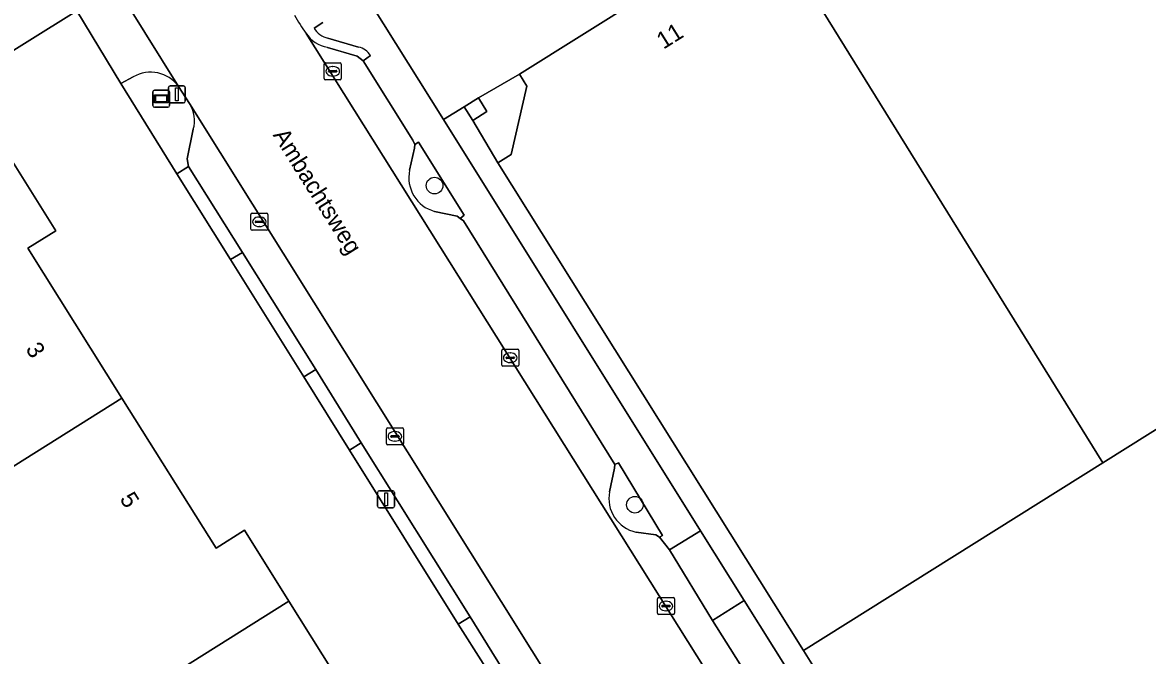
# Model space of a CAD drawing. Extents: x 158455 to 159797, y 387218 to 388672.
# Drawn here: x 158603.3 to 158669.4, y 387757.5 to 387794.7 of the extents above; entities that cross this region are included whole.
import ezdxf

# ---------------------------------------------------------------- set-up
doc = ezdxf.new("R2010")
doc.units = 0
for name, color, linetype in [('IMGEO_Boom', 7, 'Continuous'), ('IMGEO_Erf', 7, 'Continuous'), ('IMGEO_Kolk', 7, 'Continuous'), ('IMGEO_Lichtmast', 7, 'Continuous'), ('IMGEO_Openbare_ruimte_label', 7, 'Continuous'), ('IMGEO_Pand', 7, 'Continuous'), ('IMGEO_Pand_nummerreeks', 7, 'Continuous'), ('IMGEO_Pand_overbouw', 7, 'Continuous'), ('IMGEO_Parkeervlak_open', 7, 'Continuous'), ('IMGEO_Rijbaan_lokaal_gesloten', 7, 'Continuous'), ('IMGEO_Rijbaan_lokaal_open', 7, 'Continuous'), ('IMGEO_Voetpad_open', 7, 'Continuous'), ('IMGEO_Wegwijzer', 7, 'Continuous')]:
    doc.layers.add(name, color=color, linetype=linetype)

msp = doc.modelspace()

# ---------------------------------------------------------------- linework, layer by layer
at = {"layer": 'IMGEO_Boom'}
for centre in [(158627.525, 387785.138), (158639.297, 387766.394)]:
    msp.add_circle(centre, 0.489, dxfattribs=at)
at = {"layer": 'IMGEO_Erf'}
msp.add_lwpolyline([(158654.096, 387750), (158649.189, 387757.833), (158631.246, 387786.474), (158629.763, 387788.967), (158629.257, 387789.774), (158628.044, 387789.015), (158643.152, 387764.867), (158645.719, 387760.76), (158663.134, 387732.954)], dxfattribs=at)
at = {"layer": 'IMGEO_Kolk'}
for p, q in [((158621.043, 387791.429), (158621.043, 387792.281)), ((158621.118, 387792.355), (158621.97, 387792.355)), ((158621.531, 387792.135), (158621.556, 387792.135)), ((158622.044, 387792.281), (158622.044, 387791.429)), ((158621.302, 387791.849), (158621.302, 387791.861)), ((158621.74, 387791.812), (158621.342, 387791.812)), ((158621.345, 387791.898), (158621.743, 387791.898)), ((158621.554, 387791.575), (158621.529, 387791.575)), ((158621.786, 387791.861), (158621.786, 387791.849)), ((158621.97, 387791.355), (158621.118, 387791.355)), ((158616.731, 387782.589), (158616.731, 387783.441)), ((158616.806, 387783.515), (158617.658, 387783.515)), ((158617.732, 387783.441), (158617.732, 387782.589)), ((158616.99, 387783.009), (158616.99, 387783.021)), ((158617.428, 387782.972), (158617.03, 387782.972)), ((158617.033, 387783.058), (158617.431, 387783.058)), ((158617.219, 387783.295), (158617.244, 387783.295)), ((158617.474, 387783.021), (158617.474, 387783.009)), ((158617.658, 387782.515), (158616.806, 387782.515)), ((158617.242, 387782.735), (158617.217, 387782.735)), ((158631.544, 387775.527), (158632.396, 387775.527)), ((158631.469, 387774.601), (158631.469, 387775.453)), ((158631.728, 387775.021), (158631.728, 387775.033)), ((158632.166, 387774.984), (158631.768, 387774.984)), ((158631.771, 387775.07), (158632.169, 387775.07)), ((158631.957, 387775.307), (158631.982, 387775.307)), ((158632.212, 387775.033), (158632.212, 387775.021)), ((158632.47, 387775.453), (158632.47, 387774.601)), ((158632.396, 387774.527), (158631.544, 387774.527)), ((158631.98, 387774.747), (158631.955, 387774.747)), ((158624.768, 387770.908), (158625.62, 387770.908)), ((158624.693, 387769.982), (158624.693, 387770.834)), ((158624.952, 387770.402), (158624.952, 387770.414)), ((158625.39, 387770.365), (158624.992, 387770.365)), ((158624.995, 387770.451), (158625.393, 387770.451)), ((158625.181, 387770.688), (158625.206, 387770.688)), ((158625.436, 387770.414), (158625.436, 387770.402)), ((158625.694, 387770.834), (158625.694, 387769.982)), ((158625.62, 387769.908), (158624.768, 387769.908)), ((158625.204, 387770.128), (158625.179, 387770.128)), ((158640.618, 387760.015), (158640.618, 387760.867)), ((158640.693, 387760.941), (158641.545, 387760.941)), ((158640.877, 387760.435), (158640.877, 387760.447)), ((158641.315, 387760.398), (158640.917, 387760.398)), ((158640.92, 387760.484), (158641.318, 387760.484)), ((158641.106, 387760.721), (158641.131, 387760.721)), ((158641.361, 387760.447), (158641.361, 387760.435)), ((158641.619, 387760.867), (158641.619, 387760.015)), ((158641.545, 387759.941), (158640.693, 387759.941)), ((158641.129, 387760.161), (158641.104, 387760.161))]:
    msp.add_line(p, q, dxfattribs=at)
for points in [[(158621.043, 387791.429), (158621.043, 387792.281)], [(158621.118, 387792.355), (158621.97, 387792.355)], [(158622.044, 387792.281), (158622.044, 387791.429)], [(158621.97, 387791.355), (158621.118, 387791.355)], [(158616.731, 387782.589), (158616.731, 387783.441)], [(158616.806, 387783.515), (158617.658, 387783.515)], [(158617.732, 387783.441), (158617.732, 387782.589)], [(158617.658, 387782.515), (158616.806, 387782.515)], [(158631.544, 387775.527), (158632.396, 387775.527)], [(158631.469, 387774.601), (158631.469, 387775.453)], [(158632.47, 387775.453), (158632.47, 387774.601)], [(158632.396, 387774.527), (158631.544, 387774.527)], [(158624.768, 387770.908), (158625.62, 387770.908)], [(158624.693, 387769.982), (158624.693, 387770.834)], [(158625.694, 387770.834), (158625.694, 387769.982)], [(158625.62, 387769.908), (158624.768, 387769.908)], [(158640.618, 387760.015), (158640.618, 387760.867)], [(158640.693, 387760.941), (158641.545, 387760.941)], [(158641.619, 387760.867), (158641.619, 387760.015)], [(158641.545, 387759.941), (158640.693, 387759.941)]]:
    msp.add_lwpolyline(points, dxfattribs=at)
for centre, radius, start, end in [((158621.12, 387792.279), 0.0765, 91.55205, 178.44795), ((158621.12, 387792.279), 0.0765, 91.55205, 178.44795), ((158621.968, 387792.279), 0.0765, 1.55205, 88.44795), ((158621.968, 387792.279), 0.0765, 1.55205, 88.44795), ((158621.12, 387791.431), 0.0765, 181.55205, 268.44795), ((158621.12, 387791.431), 0.0765, 181.55205, 268.44795), ((158621.342, 387791.858), 0.0403, 85.87752, 175.75265), ((158621.339, 387791.848), 0.0366, 178.93798, 274.71019), ((158621.743, 387791.855), 0.043, 264.86636, 352.45326), ((158621.747, 387791.86), 0.0386, 1.73085, 96.63898), ((158621.968, 387791.431), 0.0765, 271.55205, 358.44795), ((158621.968, 387791.431), 0.0765, 271.55205, 358.44795), ((158616.808, 387783.439), 0.0765, 91.55205, 178.44795), ((158616.808, 387783.439), 0.0765, 91.55205, 178.44795), ((158617.656, 387783.439), 0.0765, 1.55205, 88.44795), ((158617.656, 387783.439), 0.0765, 1.55205, 88.44795), ((158617.03, 387783.018), 0.0403, 85.87752, 175.75265), ((158617.027, 387783.008), 0.0366, 178.93798, 274.71019), ((158617.431, 387783.015), 0.043, 264.86636, 352.45326), ((158617.435, 387783.02), 0.0386, 1.73085, 96.63898), ((158616.808, 387782.591), 0.0765, 181.55205, 268.44795), ((158616.808, 387782.591), 0.0765, 181.55205, 268.44795), ((158617.656, 387782.591), 0.0765, 271.55205, 358.44795), ((158617.656, 387782.591), 0.0765, 271.55205, 358.44795), ((158631.546, 387775.451), 0.0765, 91.55205, 178.44795), ((158631.546, 387775.451), 0.0765, 91.55205, 178.44795), ((158632.394, 387775.451), 0.0765, 1.55205, 88.44795), ((158632.394, 387775.451), 0.0765, 1.55205, 88.44795), ((158631.768, 387775.03), 0.0403, 85.87752, 175.75265), ((158631.765, 387775.02), 0.0366, 178.93798, 274.71019), ((158632.169, 387775.027), 0.043, 264.86636, 352.45326), ((158632.173, 387775.032), 0.0386, 1.73085, 96.63898), ((158631.546, 387774.603), 0.0765, 181.55205, 268.44795), ((158631.546, 387774.603), 0.0765, 181.55205, 268.44795), ((158632.394, 387774.603), 0.0765, 271.55205, 358.44795), ((158632.394, 387774.603), 0.0765, 271.55205, 358.44795), ((158624.77, 387770.832), 0.0765, 91.55205, 178.44795), ((158624.77, 387770.832), 0.0765, 91.55205, 178.44795), ((158625.618, 387770.832), 0.0765, 1.55205, 88.44795), ((158625.618, 387770.832), 0.0765, 1.55205, 88.44795), ((158624.992, 387770.411), 0.0403, 85.87752, 175.75265), ((158624.989, 387770.401), 0.0366, 178.93798, 274.71019), ((158625.393, 387770.408), 0.043, 264.86636, 352.45326), ((158625.397, 387770.413), 0.0386, 1.73085, 96.63898), ((158624.77, 387769.984), 0.0765, 181.55205, 268.44795), ((158624.77, 387769.984), 0.0765, 181.55205, 268.44795), ((158625.618, 387769.984), 0.0765, 271.55205, 358.44795), ((158625.618, 387769.984), 0.0765, 271.55205, 358.44795), ((158640.695, 387760.865), 0.0765, 91.55205, 178.44795), ((158640.695, 387760.865), 0.0765, 91.55205, 178.44795), ((158640.917, 387760.444), 0.0403, 85.87752, 175.75265), ((158640.914, 387760.434), 0.0366, 178.93798, 274.71019), ((158641.318, 387760.441), 0.043, 264.86636, 352.45326), ((158641.322, 387760.446), 0.0386, 1.73085, 96.63898), ((158641.543, 387760.865), 0.0765, 1.55205, 88.44795), ((158641.543, 387760.865), 0.0765, 1.55205, 88.44795), ((158640.695, 387760.017), 0.0765, 181.55205, 268.44795), ((158640.695, 387760.017), 0.0765, 181.55205, 268.44795), ((158641.543, 387760.017), 0.0765, 271.55205, 358.44795), ((158641.543, 387760.017), 0.0765, 271.55205, 358.44795)]:
    msp.add_arc(centre, radius, start, end, dxfattribs=at)
for centre, major_axis, ratio, start_param, end_param in [((158621.53, 387791.855), (-0.387, 0.002), 0.722429, 4.712389, 7.853982), ((158621.555, 387791.855), (-0.39, 0.002), 0.717154, 1.570796, 4.712389), ((158617.218, 387783.015), (-0.387, 0.002), 0.722429, 4.712389, 7.853982), ((158617.243, 387783.015), (-0.39, 0.002), 0.717154, 1.570796, 4.712389), ((158631.956, 387775.027), (-0.387, 0.002), 0.722429, 4.712389, 7.853982), ((158631.981, 387775.027), (-0.39, 0.002), 0.717154, 1.570796, 4.712389), ((158625.18, 387770.408), (-0.387, 0.002), 0.722429, 4.712389, 7.853982), ((158625.205, 387770.408), (-0.39, 0.002), 0.717154, 1.570796, 4.712389), ((158641.105, 387760.441), (-0.387, 0.002), 0.722429, 4.712389, 7.853982), ((158641.13, 387760.441), (-0.39, 0.002), 0.717154, 1.570796, 4.712389)]:
    msp.add_ellipse(centre, major_axis=major_axis, ratio=ratio, start_param=start_param, end_param=end_param, dxfattribs=at)
at = {"layer": 'IMGEO_Lichtmast'}
for p, q in [((158611.892, 387790.099), (158611.892, 387790.899)), ((158611.892, 387790.899), (158611.892, 387790.099)), ((158611.992, 387790.999), (158612.782, 387790.999)), ((158612.782, 387790.999), (158611.992, 387790.999)), ((158612.882, 387790.899), (158612.882, 387790.099)), ((158612.882, 387790.099), (158612.882, 387790.899)), ((158612.782, 387789.999), (158611.992, 387789.999)), ((158611.992, 387789.999), (158612.782, 387789.999)), ((158624.181, 387766.309), (158624.181, 387767.109)), ((158624.181, 387767.109), (158624.181, 387766.309)), ((158624.281, 387767.209), (158625.071, 387767.209)), ((158625.071, 387767.209), (158624.281, 387767.209)), ((158625.171, 387767.109), (158625.171, 387766.309)), ((158625.171, 387766.309), (158625.171, 387767.109)), ((158625.071, 387766.209), (158624.281, 387766.209)), ((158624.281, 387766.209), (158625.071, 387766.209))]:
    msp.add_line(p, q, dxfattribs=at)
for points in [[(158612.312, 387790.874), (158612.462, 387790.874), (158612.462, 387790.124), (158612.312, 387790.124), (158612.312, 387790.874)], [(158624.601, 387767.084), (158624.751, 387767.084), (158624.751, 387766.334), (158624.601, 387766.334), (158624.601, 387767.084)]]:
    msp.add_lwpolyline(points, dxfattribs=at)
for centre, start, end in [((158611.992, 387790.899), 90, 180), ((158611.992, 387790.899), 90, 180), ((158612.782, 387790.899), 0, 90), ((158612.782, 387790.899), 360, 90), ((158611.992, 387790.099), 180, 270), ((158611.992, 387790.099), 180, 270), ((158612.782, 387790.099), 270, 0), ((158612.782, 387790.099), 270, 0), ((158624.281, 387767.109), 90, 180), ((158624.281, 387767.109), 90, 180), ((158625.071, 387767.109), 0, 90), ((158625.071, 387767.109), 360, 90), ((158624.281, 387766.309), 180, 270), ((158624.281, 387766.309), 180, 270), ((158625.071, 387766.309), 270, 0), ((158625.071, 387766.309), 270, 0)]:
    msp.add_arc(centre, 0.1, start, end, dxfattribs=at)
at = {"layer": 'IMGEO_Pand'}
for points in [[(158666.728, 387808.713), (158665.888, 387808.187), (158661.989, 387809.082), (158661.505, 387809.854), (158651.443, 387803.55), (158647.008, 387800.772), (158666.776, 387768.852), (158666.941, 387768.955), (158684.676, 387780.065)], [(158666.776, 387768.852), (158647.008, 387800.772), (158632.509, 387791.689), (158632.948, 387790.988), (158632.023, 387786.961), (158631.246, 387786.474), (158649.189, 387757.833)], [(158630.603, 387789.493), (158630.097, 387790.3), (158629.257, 387789.774), (158629.763, 387788.967)], [(158585.81, 387757.993), (158609.16, 387772.65), (158603.633, 387781.456), (158605.28, 387782.489), (158602.63, 387786.71), (158577.633, 387771.021)], [(158649.189, 387757.833), (158654.096, 387750), (158658.943, 387742.264), (158659.793, 387742.796), (158663.673, 387741.904), (158664.215, 387741.039), (158678.519, 387750), (158696.467, 387761.244), (158684.676, 387780.065), (158666.941, 387768.955), (158666.776, 387768.852)], [(158585.81, 387757.993), (158590.827, 387750), (158593.946, 387745.03), (158601.864, 387750), (158618.961, 387760.732), (158616.352, 387764.89), (158614.686, 387763.844), (158609.16, 387772.65)], [(158625.43, 387746.81), (158623.428, 387750), (158619.943, 387755.552), (158621.571, 387756.574), (158618.961, 387760.732), (158601.864, 387750), (158593.946, 387745.03), (158595.291, 387742.887), (158594.623, 387742.468), (158598.807, 387735.799), (158599.359, 387736.145), (158601.923, 387732.054)]]:
    msp.add_lwpolyline(points, close=True, dxfattribs=at)
at = {"layer": 'IMGEO_Pand_overbouw'}
msp.add_lwpolyline([(158630.097, 387790.3), (158630.603, 387789.493), (158629.763, 387788.967), (158631.246, 387786.474), (158632.023, 387786.961), (158632.948, 387790.988), (158632.509, 387791.689)], close=True, dxfattribs=at)
at = {"layer": 'IMGEO_Parkeervlak_open'}
for points in [[(158621.719, 387799.125), (158628.044, 387789.015), (158629.257, 387789.774), (158630.097, 387790.3), (158632.509, 387791.689), (158647.008, 387800.772), (158638.179, 387814.618)], [(158619.975, 387794.084), (158658.086, 387733.37)], [(158626.061, 387786.044), (158626.353, 387787.341), (158626.369, 387787.557), (158626.257, 387787.808), (158623.336, 387792.474), (158622.984, 387792.753), (158621.227, 387793.262)], [(158637.808, 387767.147), (158638.1, 387768.531), (158638.105, 387768.751), (158629.226, 387783.068), (158629.034, 387783.208), (158628.855, 387783.34), (158627.529, 387783.626)], [(158649.022, 387749.36), (158649.322, 387750.569), (158649.318, 387750.757), (158649.245, 387751.048), (158643.855, 387759.6), (158641.319, 387763.74), (158640.729, 387764.482), (158640.525, 387764.617), (158639.358, 387764.787)]]:
    msp.add_lwpolyline(points, dxfattribs=at)
for centre, radius, start, end in [((158621.555, 387795.126), 1.892, 213.40061, 260.02563), ((158628.059, 387785.602), 2.046, 167.52541, 254.99958), ((158639.762, 387766.742), 1.996, 168.28348, 258.30871)]:
    msp.add_arc(centre, radius, start, end, dxfattribs=at)
at = {"layer": 'IMGEO_Rijbaan_lokaal_gesloten'}
for points in [[(158605.499, 387817.171), (158604.42, 387818.868), (158572.292, 387870.261), (158565.627, 387866.095), (158568.82, 387860.901), (158597.915, 387814.224), (158604.563, 387803.663), (158612.487, 387790.962), (158613.13, 387789.962), (158651.556, 387728.566), (158658.086, 387733.37), (158619.975, 387794.084)], [(158651.556, 387728.566), (158613.13, 387789.962)], [(158613.353, 387788.446), (158612.996, 387786.708), (158613.071, 387786.258), (158616.245, 387781.213), (158620.548, 387774.346), (158623.218, 387770.038), (158629.618, 387759.81), (158632.513, 387755.122), (158636.51, 387748.76), (158639.322, 387744.275), (158642.362, 387739.394), (158646.78, 387732.341), (158648.333, 387729.828), (158648.726, 387729.563), (158650.255, 387729.364)]]:
    msp.add_lwpolyline(points, dxfattribs=at)
for centre, radius, start, end in [((158627.858, 387799.784), 9.728, 208.47274, 215.8672), ((158611.46, 387788.942), 1.957, 345.32124, 31.41488)]:
    msp.add_arc(centre, radius, start, end, dxfattribs=at)
at = {"layer": 'IMGEO_Rijbaan_lokaal_open'}
for points in [[(158530.906, 387760.014), (158536.155, 387751.508), (158606.512, 387795.408), (158603.345, 387800.635), (158601.158, 387799.246), (158598.774, 387803.062), (158543.85, 387768.758), (158546.124, 387765.163)], [(158631.839, 387754.762), (158628.919, 387759.376), (158622.527, 387769.593), (158619.852, 387773.902), (158615.536, 387780.798), (158612.393, 387785.832), (158609.105, 387791.13), (158606.512, 387795.408), (158536.155, 387751.508)], [(158602.63, 387786.71), (158605.28, 387782.489), (158603.633, 387781.456), (158609.16, 387772.65), (158614.686, 387763.844), (158616.352, 387764.89), (158618.961, 387760.732), (158621.571, 387756.574)]]:
    msp.add_lwpolyline(points, dxfattribs=at)
at = {"layer": 'IMGEO_Voetpad_open'}
for points in [[(158612.487, 387790.962), (158604.563, 387803.663)], [(158603.345, 387800.635), (158606.512, 387795.408), (158609.105, 387791.13), (158609.826, 387791.526)], [(158628.044, 387789.015), (158621.719, 387799.125)], [(158620.445, 387794.396), (158620.959, 387794.721)], [(158620.959, 387794.721), (158620.445, 387794.396)], [(158623.064, 387793.278), (158621.256, 387793.793)], [(158621.256, 387793.793), (158623.064, 387793.278)], [(158621.227, 387793.262), (158622.984, 387792.753), (158623.336, 387792.474), (158623.754, 387792.777)], [(158623.754, 387792.777), (158623.336, 387792.474), (158626.257, 387787.808), (158626.369, 387787.557), (158626.579, 387787.683), (158629.261, 387783.412), (158629.034, 387783.208), (158629.226, 387783.068), (158638.105, 387768.751), (158638.328, 387768.857), (158640.924, 387764.592), (158640.729, 387764.482), (158641.319, 387763.74), (158643.152, 387764.867), (158628.044, 387789.015)], [(158609.826, 387791.526), (158609.105, 387791.13), (158612.393, 387785.832), (158613.071, 387786.258), (158612.996, 387786.708), (158613.353, 387788.446)], [(158613.13, 387789.962), (158612.487, 387790.962)], [(158627.529, 387783.626), (158628.855, 387783.34), (158629.034, 387783.208), (158629.261, 387783.412), (158626.579, 387787.683), (158626.369, 387787.557), (158626.353, 387787.341), (158626.061, 387786.044)], [(158639.358, 387764.787), (158640.525, 387764.617), (158640.729, 387764.482), (158640.924, 387764.592), (158638.328, 387768.857), (158638.105, 387768.751), (158638.1, 387768.531), (158637.808, 387767.147)], [(158645.719, 387760.76), (158643.855, 387759.6), (158649.245, 387751.048), (158649.318, 387750.757), (158649.559, 387750.926), (158652.218, 387746.653), (158652.019, 387746.503), (158652.191, 387746.312), (158658.051, 387736.942), (158658.55, 387737.181), (158658.652, 387736.418), (158658.32, 387734.596)], [(158663.134, 387732.954), (158645.719, 387760.76)]]:
    msp.add_lwpolyline(points, dxfattribs=at)
for points in [[(158629.763, 387788.967), (158631.246, 387786.474), (158632.023, 387786.961), (158632.948, 387790.988), (158632.509, 387791.689), (158630.097, 387790.3), (158630.603, 387789.493)], [(158613.071, 387786.258), (158612.393, 387785.832), (158615.536, 387780.798), (158616.245, 387781.213)], [(158619.852, 387773.902), (158620.548, 387774.346), (158616.245, 387781.213), (158615.536, 387780.798)], [(158620.548, 387774.346), (158619.852, 387773.902), (158622.527, 387769.593), (158623.218, 387770.038)], [(158628.919, 387759.376), (158629.618, 387759.81), (158623.218, 387770.038), (158622.527, 387769.593)], [(158643.152, 387764.867), (158641.319, 387763.74), (158643.855, 387759.6), (158645.719, 387760.76)], [(158629.618, 387759.81), (158628.919, 387759.376), (158631.839, 387754.762), (158632.513, 387755.122)]]:
    msp.add_lwpolyline(points, close=True, dxfattribs=at)
for centre, radius, start, end in [((158627.858, 387799.784), 9.728, 208.47274, 215.8672), ((158621.555, 387795.126), 1.892, 213.40061, 260.02563), ((158621.56, 387795.049), 1.292, 210.34753, 256.38891), ((158621.56, 387795.049), 1.292, 210.34753, 256.38891), ((158622.856, 387792.265), 1.034, 29.66027, 78.3739), ((158622.856, 387792.265), 1.034, 29.66027, 78.3739), ((158610.847, 387789.783), 2.02, 35.70788, 120.35859), ((158610.847, 387789.783), 2.02, 35.70788, 120.35859), ((158611.46, 387788.942), 1.957, 345.32124, 31.41488), ((158628.059, 387785.602), 2.046, 167.52541, 254.99958), ((158639.762, 387766.742), 1.996, 168.28348, 258.30871)]:
    msp.add_arc(centre, radius, start, end, dxfattribs=at)
at = {"layer": 'IMGEO_Wegwijzer'}
for p, q in [((158611.067, 387790.741), (158611.857, 387790.741)), ((158611.857, 387790.741), (158611.067, 387790.741)), ((158610.967, 387789.841), (158610.967, 387790.641)), ((158610.967, 387790.641), (158610.967, 387789.841)), ((158611.957, 387790.641), (158611.957, 387789.841)), ((158611.957, 387789.841), (158611.957, 387790.641)), ((158611.857, 387789.741), (158611.067, 387789.741)), ((158611.067, 387789.741), (158611.857, 387789.741))]:
    msp.add_line(p, q, dxfattribs=at)
for points in [[(158611.068, 387790.473), (158611.856, 387790.473), (158611.856, 387790.009), (158611.068, 387790.009), (158611.068, 387790.473)], [(158611.133, 387790.408), (158611.133, 387790.074), (158611.791, 387790.074), (158611.791, 387790.408), (158611.133, 387790.408)]]:
    msp.add_lwpolyline(points, dxfattribs=at)
for centre, start, end in [((158611.067, 387790.641), 90, 180), ((158611.067, 387790.641), 90, 180), ((158611.857, 387790.641), 0, 90), ((158611.857, 387790.641), 360, 90), ((158611.067, 387789.841), 180, 270), ((158611.067, 387789.841), 180, 270), ((158611.857, 387789.841), 270, 0), ((158611.857, 387789.841), 270, 0)]:
    msp.add_arc(centre, 0.1, start, end, dxfattribs=at)

# ---------------------------------------------------------------- texts
at = {"layer": 'IMGEO_Openbare_ruimte_label'}
msp.add_text('Ambachtsweg', height=1, rotation=302.08436, dxfattribs=at).set_placement((158618.005, 387788.11))
at = {"layer": 'IMGEO_Pand_nummerreeks'}
for s, rotation, p in [('11', 32.06573, (158640.973, 387793.122)), ('3', 302.1117, (158603.472, 387775.542)), ('5', 302.1117, (158608.998, 387766.736))]:
    msp.add_text(s, height=1, rotation=rotation, dxfattribs=at).set_placement(p)

doc.saveas('drawing.dxf')
